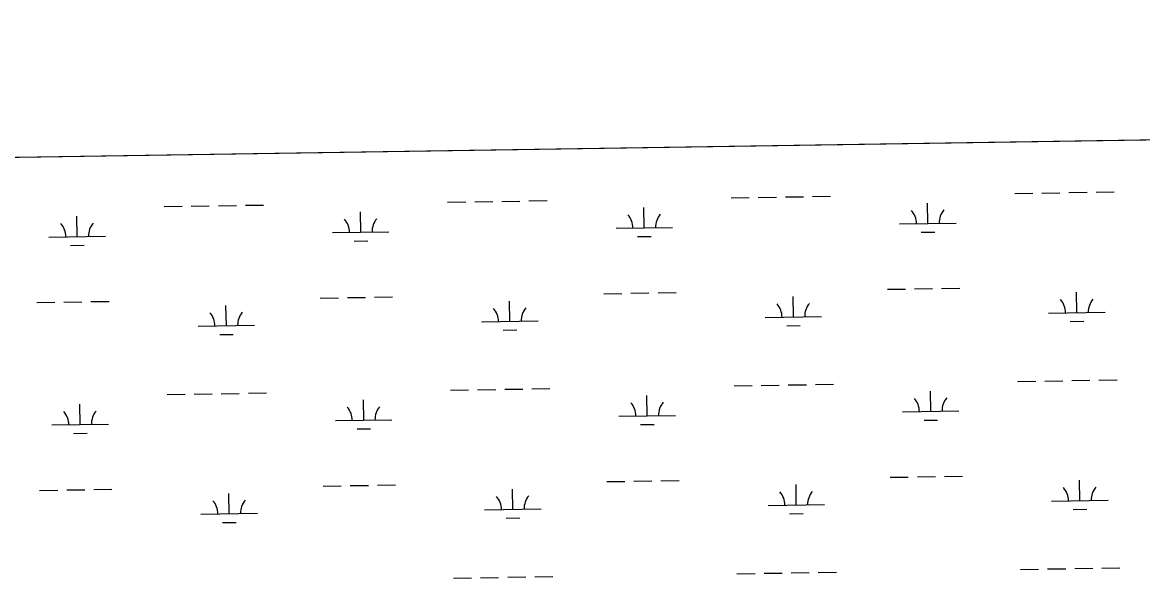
# Model space of a CAD drawing. Extents: x 3823584 to 3861785, y 301729 to 327625.
# Drawn here: x 3843947 to 3845929, y 324843 to 325827 of the extents above; entities that cross this region are included whole.
import ezdxf

# ---------------------------------------------------------------- set-up
doc = ezdxf.new("R2010")
doc.units = 0
for name, color, linetype in [('V-GRID-FRAM', 7, 'Continuous'), ('V-RIVR-EDGE', 7, 'Continuous'), ('V-WETL-SWMP', 7, 'Continuous')]:
    doc.layers.add(name, color=color, linetype=linetype)

msp = doc.modelspace()

# ---------------------------------------------------------------- linework, layer by layer
at = {"layer": 'V-GRID-FRAM'}
msp.add_lwpolyline([(3827552.2, 325336), (3859397.3, 325827), (3859685.5, 307646.8), (3827824.6, 307155.6), (3827552.2, 325336)], dxfattribs=at)
at = {"layer": 'V-RIVR-EDGE'}
msp.add_spline([(3841667.1, 325337.4), (3841677, 325339.1), (3841683.8, 325337.9), (3841698.1, 325326.3), (3841699.7, 325312.4), (3841706.8, 325294.8), (3841726.7, 325274.8), (3841750.9, 325252.5), (3841797.9, 325224.8), (3841841.3, 325198), (3841868.3, 325183.2), (3841890.2, 325162.8), (3841908.5, 325150), (3841939.1, 325136), (3841968.2, 325114.8), (3841995.2, 325101.6), (3842020.3, 325082.4), (3842033.4, 325068.8), (3842048.5, 325053.2), (3842058.9, 325045.6), (3842063.6, 325037.7), (3842067.6, 325025.7), (3842073.2, 325017.7), (3842079.5, 325015.3), (3842083.9, 325015.3), (3842092.3, 325020.5), (3842099.5, 325020.8), (3842109.8, 325020.4), (3842125.3, 325013.6), (3842141.7, 325003.6), (3842160.4, 324991.2), (3842196.6, 324961.2), (3842210.1, 324952), (3842239.1, 324936.4), (3842289.7, 324905.2), (3842316.7, 324886.4), (3842326.7, 324874.8), (3842325.4, 324852.1), (3842325, 324838.5), (3842328.2, 324832.6), (3842334.5, 324832.5), (3842350.9, 324841.7), (3842360.9, 324848.4), (3842367.3, 324849.2), (3842371.6, 324849.6), (3842391.5, 324838), (3842413.8, 324820.8), (3842437.7, 324806), (3842469.1, 324778.4), (3842484.2, 324762), (3842501.3, 324752), (3842519.6, 324748.4), (3842540.7, 324741.2), (3842563.4, 324727.6), (3842597.3, 324713.1), (3842617.2, 324705.5), (3842640.3, 324692.7), (3842678.9, 324671.9), (3842722.6, 324649.1), (3842760.8, 324622.7), (3842791.9, 324602.7), (3842826.1, 324581.8), (3842851.6, 324567.8), (3842890.2, 324541.8), (3842957, 324509.8), (3843001.2, 324482.2), (3843039.8, 324457.8), (3843088.4, 324435.7), (3843144.1, 324406.5), (3843181.9, 324383.3), (3843224.9, 324354.5), (3843249.1, 324338.1), (3843258.7, 324323.3), (3843263.8, 324318.9), (3843285.7, 324312.9), (3843313.6, 324307.2), (3843340.3, 324298.8), (3843388.1, 324274.8), (3843421.9, 324247.2), (3843435, 324231.6), (3843435, 324227.6), (3843420.6, 324200.2), (3843415, 324188.2), (3843414.1, 324181.1), (3843418.5, 324171.9), (3843433.2, 324159.5), (3843439.2, 324146.3), (3843443.5, 324137.2), (3843462.2, 324125.1), (3843469.8, 324123.5), (3843481.7, 324120.3), (3843486.5, 324125.9), (3843509.3, 324160.1), (3843514.1, 324164.9), (3843515.3, 324164.9), (3843522.5, 324164.5), (3843561.1, 324144.8), (3843616.4, 324115.6), (3843639.9, 324106), (3843654.7, 324101.6), (3843671, 324093.1), (3843682.1, 324079.2), (3843692.1, 324074.4), (3843700.8, 324074.3), (3843710, 324077.9), (3843720, 324074.3), (3843747.8, 324059.9), (3843763.7, 324046.7), (3843767.3, 324037.5), (3843767.3, 324030.3), (3843765.7, 324020.4), (3843766.4, 324006.8), (3843769.6, 323997.3), (3843779.1, 323990.1), (3843800.2, 323984.4), (3843819, 323984.4), (3843833.7, 323983.5), (3843844.1, 323979.1), (3843860.4, 323963.2), (3843872.3, 323955.6), (3843881.1, 323953.5), (3843888.2, 323947.5), (3843885.8, 323940.8), (3843881, 323933.2), (3843881, 323928), (3843887.4, 323923.2), (3843899.3, 323923.2), (3843905.7, 323933.6), (3843910.9, 323935.5), (3843921.7, 323933.5), (3843932.8, 323927.5), (3843946.3, 323917.9), (3843955.1, 323915.5), (3843977, 323908.3), (3844009.3, 323900.6), (3844033.9, 323887.8), (3844045.5, 323877.8), (3844055.4, 323871.4), (3844070.6, 323868.2), (3844080.9, 323867.8), (3844090.1, 323861.8), (3844093.6, 323856.2), (3844093.6, 323849.8), (3844085.6, 323838.7), (3844082.4, 323831.9), (3844082.8, 323828.7), (3844087.6, 323827.5), (3844096.8, 323827.9), (3844104.3, 323831.8), (3844105.9, 323837), (3844105.2, 323845.8), (3844108, 323847.8), (3844115.9, 323843), (3844123.9, 323846.9), (3844138.7, 323866.4), (3844150.3, 323877.6), (3844165.9, 323889.9), (3844185.8, 323897.8), (3844193.4, 323902.6), (3844197.4, 323908.1), (3844197.8, 323915.7), (3844200.6, 323932), (3844201.9, 323949.6), (3844203.5, 323960.3), (3844212.7, 323979.4), (3844219.1, 323985), (3844228.7, 323989.7), (3844237, 323989.7), (3844253.4, 323979.7), (3844262.9, 323972.5), (3844273.3, 323966.1), (3844287.2, 323962.5), (3844299.9, 323956.5), (3844316.2, 323944.9), (3844325.8, 323933.7), (3844334.9, 323923.7), (3844345.7, 323915.3), (3844350.4, 323900.2), (3844350, 323889.4), (3844344.8, 323881.1), (3844335.2, 323878.3), (3844331.2, 323873.1), (3844331.2, 323871.9), (3844330.8, 323864), (3844339.1, 323852.4), (3844338.7, 323844.4), (3844336.7, 323836), (3844328.7, 323824.5), (3844323.1, 323819.7), (3844315.1, 323818.2), (3844303.6, 323818.6), (3844297.6, 323817.8), (3844297.2, 323816.2), (3844303.2, 323811.4), (3844310.3, 323801), (3844311.5, 323799.4), (3844316.3, 323802.2), (3844322.3, 323805.4), (3844326.6, 323801.4), (3844318.2, 323782.7), (3844313, 323766), (3844313, 323758.4), (3844315, 323752.8), (3844320.1, 323746.8), (3844323.7, 323746.4), (3844325.7, 323749.6), (3844325.3, 323758), (3844327.7, 323758.3), (3844341.7, 323757.5), (3844362, 323752.7), (3844387.5, 323742.7), (3844418.9, 323729), (3844454, 323709)], degree=3, dxfattribs=at)
at = {"layer": 'V-WETL-SWMP'}
for p, q in [((3843436.5, 325580.9), (3847739.9, 325647.3)), ((3845702.9, 325524.3), (3845734.9, 325524.8)), ((3845750.9, 325525.1), (3845782.9, 325525.6)), ((3845798.9, 325525.8), (3845830.9, 325526.3)), ((3845846.9, 325526.6), (3845878.9, 325527.1)), ((3844197.4, 325501.1), (3844229.4, 325501.6)), ((3844245.4, 325501.9), (3844277.4, 325502.4)), ((3844293.4, 325502.6), (3844325.4, 325503.1)), ((3844341.4, 325503.3), (3844373.4, 325503.8)), ((3844699.2, 325508.9), (3844731.2, 325509.4)), ((3844747.2, 325509.6), (3844779.2, 325510.1)), ((3844795.2, 325510.3), (3844827.2, 325510.8)), ((3844843.2, 325511.1), (3844875.2, 325511.6)), ((3845201.1, 325516.6), (3845233.1, 325517.1)), ((3845249.1, 325517.3), (3845281.1, 325517.8)), ((3845297.1, 325518.1), (3845329.1, 325518.6)), ((3845345.1, 325518.8), (3845377, 325519.3)), ((3845549.1, 325471.2), (3845548.6, 325507.2)), ((3844043.6, 325448), (3844043, 325484)), ((3844545.4, 325455.7), (3844544.9, 325491.7)), ((3845047.3, 325463.5), (3845046.7, 325499.5)), ((3844997.3, 325462.7), (3845097.3, 325464.3)), ((3845499.1, 325470.4), (3845599.1, 325472)), ((3843993.6, 325447.2), (3844093.6, 325448.8)), ((3844495.4, 325455), (3844595.4, 325456.5)), ((3845035.5, 325447.9), (3845059.5, 325448.2)), ((3845537.4, 325455.6), (3845561.4, 325456)), ((3844031.8, 325432.4), (3844055.8, 325432.8)), ((3844533.7, 325440.1), (3844557.7, 325440.5)), ((3844975.7, 325346.9), (3845007.7, 325347.4)), ((3845023.7, 325347.7), (3845055.6, 325348.2)), ((3845071.6, 325348.4), (3845103.6, 325348.9)), ((3845477.5, 325354.7), (3845509.5, 325355.2)), ((3845525.5, 325355.4), (3845557.5, 325355.9)), ((3845573.5, 325356.1), (3845605.5, 325356.6)), ((3845813, 325313.4), (3845812.5, 325349.4)), ((3843972, 325331.5), (3844004, 325331.9)), ((3844020, 325332.2), (3844052, 325332.7)), ((3844067.9, 325332.9), (3844099.9, 325333.4)), ((3844307.5, 325290.2), (3844306.9, 325326.2)), ((3844473.8, 325339.2), (3844505.8, 325339.7)), ((3844521.8, 325339.9), (3844553.8, 325340.4)), ((3844569.8, 325340.7), (3844601.8, 325341.2)), ((3844809.3, 325297.9), (3844808.8, 325333.9)), ((3845311.2, 325305.7), (3845310.6, 325341.7)), ((3845261.2, 325304.9), (3845361.2, 325306.4)), ((3845763, 325312.6), (3845863, 325314.2)), ((3844257.5, 325289.4), (3844357.5, 325291)), ((3844759.3, 325297.2), (3844859.3, 325298.7)), ((3845299.4, 325290.1), (3845323.4, 325290.4)), ((3845801.3, 325297.8), (3845825.3, 325298.2)), ((3844295.7, 325274.6), (3844319.7, 325274.9)), ((3844797.6, 325282.3), (3844821.6, 325282.7)), ((3845206.2, 325184), (3845238.2, 325184.5)), ((3845254.2, 325184.7), (3845286.2, 325185.2)), ((3845302.2, 325185.4), (3845334.2, 325185.9)), ((3845350.2, 325186.2), (3845382.2, 325186.7)), ((3845708, 325191.7), (3845740, 325192.2)), ((3845756, 325192.4), (3845788, 325192.9)), ((3845804, 325193.2), (3845836, 325193.7)), ((3845852, 325193.9), (3845884, 325194.4)), ((3844202.5, 325168.5), (3844234.5, 325169)), ((3844250.5, 325169.2), (3844282.5, 325169.7)), ((3844298.5, 325170), (3844330.5, 325170.5)), ((3844346.5, 325170.7), (3844378.5, 325171.2)), ((3844704.3, 325176.2), (3844736.3, 325176.7)), ((3844752.3, 325177), (3844784.3, 325177.5)), ((3844800.3, 325177.7), (3844832.3, 325178.2)), ((3844848.3, 325178.4), (3844880.3, 325178.9)), ((3845052.4, 325130.8), (3845051.9, 325166.8)), ((3845554.3, 325138.6), (3845553.7, 325174.6)), ((3844048.7, 325115.4), (3844048.2, 325151.4)), ((3844550.6, 325123.1), (3844550, 325159.1)), ((3845002.4, 325130.1), (3845102.4, 325131.6)), ((3845504.3, 325137.8), (3845604.2, 325139.4)), ((3843998.7, 325114.6), (3844098.7, 325116.1)), ((3844500.6, 325122.3), (3844600.6, 325123.9)), ((3844538.8, 325107.5), (3844562.8, 325107.9)), ((3845040.6, 325115.2), (3845064.6, 325115.6)), ((3845542.5, 325123), (3845566.5, 325123.3)), ((3844036.9, 325099.8), (3844060.9, 325100.1)), ((3844478.9, 325006.6), (3844510.9, 325007.1)), ((3844526.9, 325007.3), (3844558.9, 325007.8)), ((3844574.9, 325008), (3844606.9, 325008.5)), ((3844980.8, 325014.3), (3845012.8, 325014.8)), ((3845028.8, 325015), (3845060.8, 325015.5)), ((3845076.8, 325015.8), (3845108.8, 325016.3)), ((3845316.3, 324973), (3845315.8, 325009)), ((3845482.6, 325022), (3845514.6, 325022.5)), ((3845530.6, 325022.8), (3845562.6, 325023.3)), ((3845578.6, 325023.5), (3845610.6, 325024)), ((3845818.2, 324980.8), (3845817.6, 325016.8)), ((3843977.1, 324998.8), (3844009.1, 324999.3)), ((3844025.1, 324999.6), (3844057.1, 325000.1)), ((3844073.1, 325000.3), (3844105.1, 325000.8)), ((3844312.6, 324957.6), (3844312.1, 324993.6)), ((3844814.5, 324965.3), (3844813.9, 325001.3)), ((3845266.3, 324972.3), (3845366.3, 324973.8)), ((3845768.2, 324980), (3845868.1, 324981.5)), ((3844262.6, 324956.8), (3844362.6, 324958.3)), ((3844764.5, 324964.5), (3844864.5, 324966.1)), ((3844802.7, 324949.7), (3844826.7, 324950.1)), ((3845304.5, 324957.4), (3845328.5, 324957.8)), ((3845806.4, 324965.2), (3845830.4, 324965.5)), ((3844300.8, 324941.9), (3844324.8, 324942.3)), ((3845211.3, 324851.3), (3845243.3, 324851.8)), ((3845259.3, 324852.1), (3845291.3, 324852.6)), ((3845307.3, 324852.8), (3845339.3, 324853.3)), ((3845355.3, 324853.6), (3845387.3, 324854)), ((3845713.2, 324859.1), (3845745.2, 324859.6)), ((3845761.2, 324859.8), (3845793.2, 324860.3)), ((3845809.2, 324860.5), (3845841.2, 324861)), ((3845857.2, 324861.3), (3845889.2, 324861.8)), ((3844709.5, 324843.6), (3844741.5, 324844.1)), ((3844757.5, 324844.3), (3844789.5, 324844.8)), ((3844805.5, 324845.1), (3844837.5, 324845.6)), ((3844853.5, 324845.8), (3844885.5, 324846.3))]:
    msp.add_line(p, q, dxfattribs=at)
for centre, start, end in [((3844992, 325463.1), 0.1115, 41.6552), ((3845102.5, 325464.8), 140.1115, 181.6552), ((3845493.9, 325470.8), 0.1115, 41.6552), ((3845604.4, 325472.5), 140.1115, 181.6552), ((3843988.3, 325447.6), 0.1115, 41.6552), ((3844098.8, 325449.3), 140.1115, 181.6552), ((3844490.2, 325455.4), 0.1115, 41.6552), ((3844600.7, 325457.1), 140.1115, 181.6552), ((3845255.9, 325305.3), 0.1115, 41.6552), ((3845366.4, 325307), 140.1115, 181.6552), ((3845757.8, 325313), 0.1115, 41.6552), ((3845868.3, 325314.7), 140.1115, 181.6552), ((3844252.2, 325289.8), 0.1115, 41.6552), ((3844362.7, 325291.5), 140.1115, 181.6552), ((3844754.1, 325297.6), 0.1115, 41.6552), ((3844864.6, 325299.3), 140.1115, 181.6552), ((3844495.3, 325122.7), 0.1115, 41.6552), ((3844605.8, 325124.4), 140.1115, 181.6552), ((3844997.2, 325130.5), 0.1115, 41.6552), ((3845107.6, 325132.2), 140.1115, 181.6552), ((3845499, 325138.2), 0.1115, 41.6552), ((3845609.5, 325139.9), 140.1115, 181.6552), ((3843993.5, 325115), 0.1115, 41.6552), ((3844103.9, 325116.7), 140.1115, 181.6552), ((3844759.2, 324964.9), 0.1115, 41.6552), ((3844869.7, 324966.6), 140.1115, 181.6552), ((3845261.1, 324972.7), 0.1115, 41.6552), ((3845371.5, 324974.4), 140.1115, 181.6552), ((3845762.9, 324980.4), 0.1115, 41.6552), ((3845873.4, 324982.1), 140.1115, 181.6552), ((3844257.4, 324957.2), 0.1115, 41.6552), ((3844367.8, 324958.9), 140.1115, 181.6552)]:
    msp.add_arc(centre, 35.2, start, end, dxfattribs=at)

doc.saveas('drawing.dxf')
